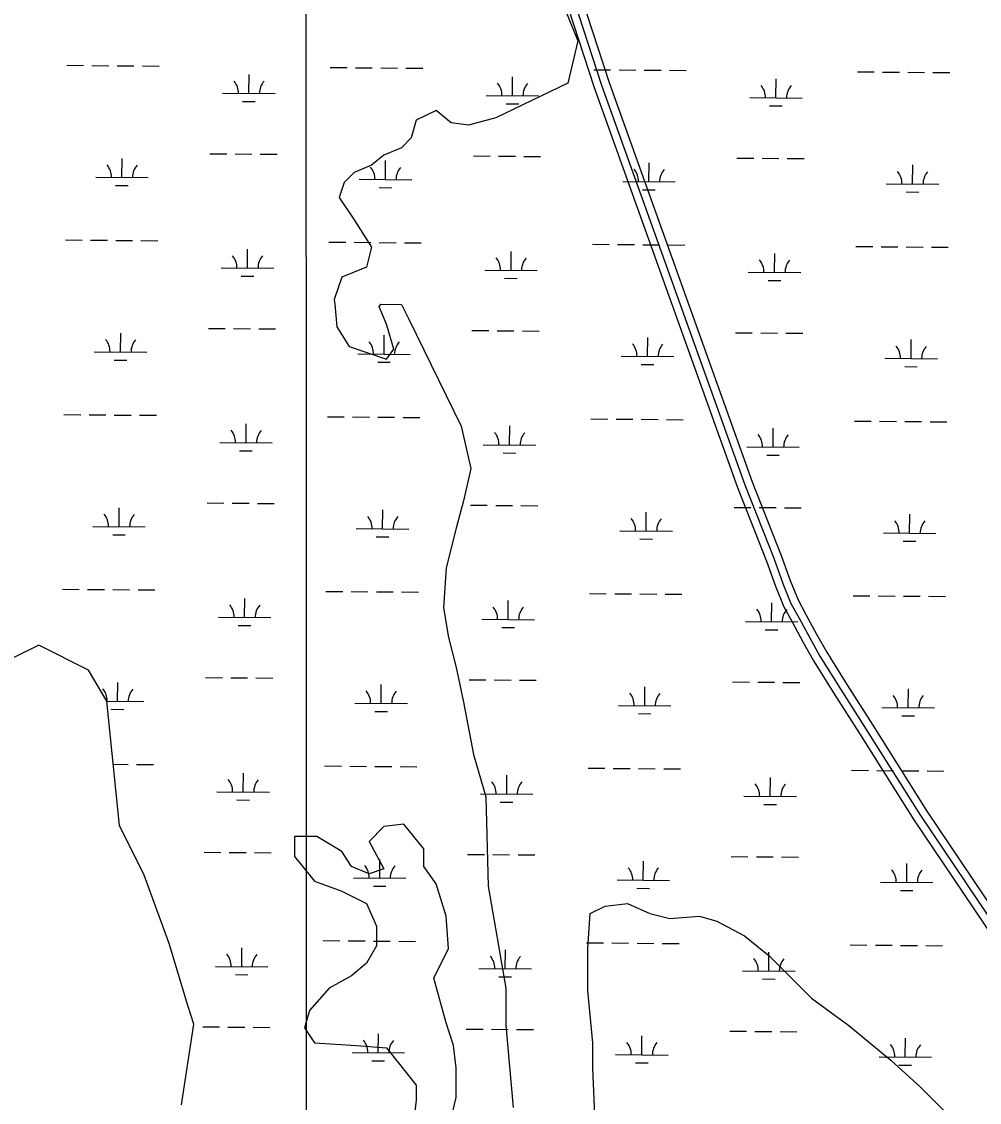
# Model space of a CAD drawing. Extents: x 3271442 to 3309282, y 752266 to 777610.
# Drawn here: x 3290779 to 3292603, y 759680 to 761739 of the extents above; entities that cross this region are included whole.
import ezdxf

# ---------------------------------------------------------------- set-up
doc = ezdxf.new("R2010")
doc.units = 0
for name, color, linetype in [('V-GRID-MAJR', 7, 'Continuous'), ('V-ROAD-CNTR', 7, 'Continuous'), ('V-SITE-VEGE', 7, 'Continuous'), ('V-WETL-SWMP', 7, 'Continuous')]:
    doc.layers.add(name, color=color, linetype=linetype)

msp = doc.modelspace()

# ---------------------------------------------------------------- linework, layer by layer
at = {"layer": 'V-GRID-MAJR'}
msp.add_spline([(3291322.7, 757646.2), (3291320.9, 763704.7), (3291319.2, 769766.6), (3291317.4, 775828.6), (3291317.4, 775832)], degree=3, dxfattribs=at)
at = {"layer": 'V-ROAD-CNTR'}
for points in [[(3291710.2, 762151), (3291884, 761617.6), (3292156.5, 760856.4), (3292211.8, 760716.1), (3292229.3, 760668.3), (3292244.5, 760630.3), (3292259.9, 760602), (3292280.3, 760564.6), (3292299.8, 760529.8), (3292338.4, 760467.9), (3292387.8, 760390.2), (3292491, 760226), (3292641.7, 760002.5), (3292813.1, 759766.6), (3292983.7, 759551.8), (3293204, 759296.3), (3293369.7, 759111.2), (3293474.9, 759003.5), (3293538.2, 758954.1), (3293592, 758926.2), (3293632.5, 758908), (3293657.7, 758906), (3293679.3, 758903.1), (3293711, 758901.8)], [(3291770.8, 762013.5), (3291898.1, 761622.5), (3292170.6, 760861.6), (3292225.8, 760721.4), (3292243.3, 760673.7), (3292258.1, 760636.7), (3292273.1, 760609.2), (3292293.4, 760571.8), (3292312.7, 760537.5), (3292319.9, 760526)], [(3291741.5, 762006.6), (3291869.8, 761612.8), (3292142.5, 760851.1), (3292197.8, 760710.8), (3292215.3, 760662.9), (3292230.9, 760623.9), (3292246.7, 760594.8), (3292267.2, 760557.3), (3292286.9, 760522.2), (3292289, 760518.8)], [(3292289, 760518.8), (3292325.8, 760459.9), (3292375.2, 760382.2), (3292478.4, 760217.8), (3292629.4, 759993.8), (3292801.2, 759757.5), (3292972.1, 759542.2), (3293192.7, 759286.4), (3293358.7, 759101), (3293464.8, 758992.3), (3293530, 758941.5), (3293584.8, 758913)], [(3292319.9, 760526), (3292351.1, 760475.9), (3292400.5, 760398.3), (3292503.5, 760234.2), (3292653.9, 760011.1), (3292825.1, 759775.7), (3292995.2, 759561.3), (3293215.3, 759306.2), (3293380.7, 759121.5), (3293484.9, 759014.7), (3293546.3, 758966.8), (3293598.5, 758939.7), (3293636.3, 758922.7), (3293659.3, 758920.9), (3293680.6, 758918.1), (3293711.6, 758916.8)]]:
    msp.add_lwpolyline(points, dxfattribs=at)
at = {"layer": 'V-SITE-VEGE'}
for points in [[(3291739.2, 761948.4), (3291838.6, 761702), (3291819.7, 761621.5), (3291682.4, 761555.2), (3291630.4, 761541), (3291597.2, 761545.7), (3291568.8, 761569.4), (3291531, 761550.5), (3291521.5, 761517.3), (3291502.6, 761498.3), (3291469.4, 761484.1), (3291445.8, 761465.2), (3291412.6, 761451), (3291393.7, 761432), (3291384.2, 761403.6), (3291412.6, 761361), (3291445.8, 761308.9), (3291436.3, 761271), (3291389, 761252), (3291374.8, 761209.4), (3291375.6, 761200.1), (3291379.5, 761157.3), (3291403.2, 761119.4), (3291474.2, 761095.7), (3291488.4, 761114.6), (3291474.2, 761162), (3291460, 761195.2), (3291463.7, 761200.1), (3291502.6, 761199.9), (3291516.8, 761171.5), (3291616.2, 760967.8), (3291635.1, 760887.3), (3291620.9, 760825.7), (3291606.7, 760773.6), (3291587.8, 760697.8), (3291583, 760622), (3291592.5, 760565.1), (3291606.7, 760508.3), (3291620.9, 760442), (3291639.8, 760342.5), (3291663.5, 760262), (3291668.2, 760091.4), (3291701.4, 759897.2), (3291701.4, 759826.1), (3291715.6, 759669.8)], [(3291592.5, 759627.2), (3291606.7, 759688.8), (3291606.7, 759745.6), (3291602, 759788.2), (3291587.8, 759830.9), (3291564.1, 759916.2), (3291592.5, 759973), (3291587.8, 760034.6), (3291568.8, 760096.2), (3291545.2, 760129.3), (3291545.2, 760162.5), (3291507.3, 760209.9), (3291469.4, 760205.1), (3291441, 760176.7), (3291469.4, 760124.6), (3291441, 760115.1), (3291407.9, 760129.3), (3291389, 760157.7), (3291341.6, 760186.2), (3291299, 760186.2), (3291299, 760148.3), (3291336.9, 760100.9), (3291389, 760082), (3291436.3, 760058.3), (3291455.2, 760015.6)], [(3291871.8, 759641.4), (3291867, 759745.6), (3291867, 759793), (3291857.6, 759892.5), (3291857.6, 759973), (3291862.3, 760039.3), (3291890.7, 760053.5), (3291933.3, 760058.3), (3291975.9, 760039.3), (3292013.8, 760029.8), (3292070.6, 760034.6), (3292103.7, 760025.1), (3292155.8, 759996.7), (3292203.1, 759958.8), (3292283.6, 759878.3), (3292354.6, 759826.1), (3292435, 759759.8), (3292491.8, 759707.7), (3292577, 759622.5)], [(3291455.2, 760015.6), (3291455.2, 759977.7), (3291436.3, 759944.6), (3291407.9, 759920.9), (3291365.3, 759897.2), (3291327.4, 759854.6), (3291318, 759821.4), (3291336.9, 759793), (3291417.4, 759788.2), (3291474.2, 759783.5), (3291531, 759712.5), (3291531, 759684), (3291526.2, 759646.1)]]:
    msp.add_lwpolyline(points, dxfattribs=at)
at = {"layer": 'V-WETL-SWMP'}
for p, q in [((3290865.3, 761655.3), (3290897.3, 761655)), ((3290913.3, 761654.9), (3290945.3, 761654.6)), ((3290961.3, 761654.5), (3290993.3, 761654.2)), ((3291009.3, 761654.1), (3291041.3, 761653.8)), ((3291367.2, 761651.1), (3291399.2, 761650.9)), ((3291415.2, 761650.7), (3291447.2, 761650.5)), ((3291463.2, 761650.3), (3291495.2, 761650.1)), ((3291511.2, 761649.9), (3291543.2, 761649.7)), ((3291869.1, 761647), (3291901.1, 761646.7)), ((3291917.1, 761646.6), (3291949.1, 761646.3)), ((3291965.1, 761646.2), (3291997.1, 761645.9)), ((3292013.1, 761645.8), (3292045.1, 761645.5)), ((3292371, 761642.9), (3292403, 761642.6)), ((3292419, 761642.5), (3292451, 761642.2)), ((3292467, 761642.1), (3292499, 761641.8)), ((3292515, 761641.7), (3292547, 761641.4)), ((3291212.2, 761601.7), (3291212.5, 761637.7)), ((3291714.1, 761597.5), (3291714.4, 761633.5)), ((3292216, 761593.4), (3292216.3, 761629.4)), ((3291162.2, 761602.1), (3291262.2, 761601.3)), ((3291200.1, 761586.3), (3291224.1, 761586.1)), ((3291664.1, 761597.9), (3291764.1, 761597.1)), ((3291702, 761582.2), (3291726, 761582)), ((3292166, 761593.8), (3292266, 761593)), ((3292203.9, 761578.1), (3292227.9, 761577.9)), ((3290970.4, 761441.8), (3290970.7, 761477.8)), ((3291137.9, 761486.8), (3291169.9, 761486.6)), ((3291185.9, 761486.4), (3291217.9, 761486.2)), ((3291233.9, 761486), (3291265.9, 761485.8)), ((3291639.8, 761482.7), (3291671.8, 761482.4)), ((3291687.8, 761482.3), (3291719.8, 761482)), ((3291735.8, 761481.9), (3291767.8, 761481.7)), ((3292141.7, 761478.6), (3292173.7, 761478.3)), ((3292189.7, 761478.2), (3292221.6, 761477.9)), ((3292237.6, 761477.8), (3292269.6, 761477.5)), ((3291472.3, 761437.7), (3291472.6, 761473.7)), ((3291974.2, 761433.5), (3291974.5, 761469.5)), ((3292476.1, 761429.4), (3292476.4, 761465.4)), ((3290920.4, 761442.2), (3291020.4, 761441.4)), ((3291422.3, 761438.1), (3291522.3, 761437.2)), ((3290958.3, 761426.5), (3290982.3, 761426.3)), ((3291460.2, 761422.3), (3291484.2, 761422.1)), ((3291924.2, 761433.9), (3292024.2, 761433.1)), ((3291962.1, 761418.2), (3291986.1, 761418)), ((3292426.1, 761429.8), (3292526.1, 761429)), ((3292464, 761414.1), (3292488, 761413.9)), ((3290862.6, 761322.6), (3290894.6, 761322.3)), ((3290910.6, 761322.2), (3290942.6, 761321.9)), ((3290958.6, 761321.8), (3290990.6, 761321.5)), ((3291006.6, 761321.4), (3291038.6, 761321.1)), ((3291364.5, 761318.5), (3291396.5, 761318.2)), ((3291412.5, 761318.1), (3291444.5, 761317.8)), ((3291460.5, 761317.7), (3291492.5, 761317.4)), ((3291508.5, 761317.3), (3291540.5, 761317)), ((3291866.4, 761314.3), (3291898.4, 761314.1)), ((3291914.4, 761313.9), (3291946.4, 761313.7)), ((3291962.4, 761313.5), (3291994.4, 761313.3)), ((3292010.4, 761313.1), (3292042.4, 761312.9)), ((3291209.5, 761269), (3291209.8, 761305)), ((3291711.4, 761264.9), (3291711.7, 761300.9)), ((3292213.3, 761260.7), (3292213.6, 761296.7)), ((3292368.3, 761310.2), (3292400.3, 761309.9)), ((3292416.3, 761309.8), (3292448.3, 761309.5)), ((3292464.3, 761309.4), (3292496.3, 761309.1)), ((3292512.3, 761309), (3292544.3, 761308.7)), ((3291159.5, 761269.4), (3291259.5, 761268.6)), ((3291197.4, 761253.7), (3291221.4, 761253.5)), ((3291661.4, 761265.3), (3291761.4, 761264.5)), ((3292163.3, 761261.1), (3292263.3, 761260.3)), ((3291699.3, 761249.5), (3291723.2, 761249.3)), ((3292201.1, 761245.4), (3292225.1, 761245.2)), ((3291135.1, 761154.2), (3291167.1, 761153.9)), ((3291183.1, 761153.8), (3291215.1, 761153.5)), ((3291231.1, 761153.4), (3291263.1, 761153.1)), ((3291637, 761150), (3291669, 761149.8)), ((3291685, 761149.6), (3291717, 761149.4)), ((3291733, 761149.3), (3291765, 761149)), ((3290967.7, 761109.1), (3290968, 761145.1)), ((3291469.6, 761105), (3291469.9, 761141)), ((3291971.5, 761100.9), (3291971.8, 761136.9)), ((3292138.9, 761145.9), (3292170.9, 761145.6)), ((3292186.9, 761145.5), (3292218.9, 761145.2)), ((3292234.9, 761145.1), (3292266.9, 761144.9)), ((3292473.4, 761096.7), (3292473.7, 761132.7)), ((3290917.7, 761109.5), (3291017.7, 761108.7)), ((3290955.6, 761093.8), (3290979.6, 761093.6)), ((3291419.6, 761105.4), (3291519.6, 761104.6)), ((3291457.5, 761089.7), (3291481.5, 761089.5)), ((3291921.5, 761101.3), (3292021.5, 761100.4)), ((3291959.3, 761085.5), (3291983.3, 761085.3)), ((3292423.4, 761097.1), (3292523.4, 761096.3)), ((3292461.2, 761081.4), (3292485.2, 761081.2)), ((3290859.9, 760989.9), (3290891.9, 760989.7)), ((3290907.9, 760989.5), (3290939.9, 760989.3)), ((3290955.9, 760989.1), (3290987.9, 760988.9)), ((3291003.9, 760988.8), (3291035.9, 760988.5)), ((3291361.8, 760985.8), (3291393.7, 760985.5)), ((3291409.7, 760985.4), (3291441.7, 760985.1)), ((3291457.7, 760985), (3291489.7, 760984.7)), ((3291505.7, 760984.6), (3291537.7, 760984.4)), ((3291206.7, 760936.3), (3291207, 760972.3)), ((3291708.6, 760932.2), (3291708.9, 760968.2)), ((3291863.6, 760981.7), (3291895.6, 760981.4)), ((3291911.6, 760981.3), (3291943.6, 760981)), ((3291959.6, 760980.9), (3291991.6, 760980.6)), ((3292007.6, 760980.5), (3292039.6, 760980.2)), ((3292210.5, 760928.1), (3292210.8, 760964.1)), ((3292365.5, 760977.5), (3292397.5, 760977.3)), ((3292413.5, 760977.1), (3292445.5, 760976.9)), ((3292461.5, 760976.7), (3292493.5, 760976.5)), ((3292509.5, 760976.3), (3292541.5, 760976.1)), ((3291156.7, 760936.7), (3291256.7, 760935.9)), ((3291194.6, 760921), (3291218.6, 760920.8)), ((3291658.6, 760932.6), (3291758.6, 760931.8)), ((3292160.5, 760928.5), (3292260.5, 760927.7)), ((3291696.5, 760916.9), (3291720.5, 760916.7)), ((3292198.4, 760912.7), (3292222.4, 760912.5)), ((3291132.4, 760821.5), (3291164.4, 760821.2)), ((3291180.4, 760821.1), (3291212.4, 760820.9)), ((3291228.4, 760820.7), (3291260.4, 760820.5)), ((3290964.9, 760776.5), (3290965.2, 760812.5)), ((3291466.8, 760772.3), (3291467.1, 760808.3)), ((3291634.3, 760817.4), (3291666.3, 760817.1)), ((3291682.3, 760817), (3291714.3, 760816.7)), ((3291730.3, 760816.6), (3291762.3, 760816.3)), ((3291968.7, 760768.2), (3291969, 760804.2)), ((3292136.2, 760813.2), (3292168.2, 760813)), ((3292184.2, 760812.8), (3292216.2, 760812.6)), ((3292232.2, 760812.5), (3292264.2, 760812.2)), ((3292470.6, 760764.1), (3292470.9, 760800.1)), ((3290915, 760776.9), (3291014.9, 760776)), ((3290952.8, 760761.1), (3290976.8, 760760.9)), ((3291416.8, 760772.7), (3291516.8, 760771.9)), ((3291454.7, 760757), (3291478.7, 760756.8)), ((3291918.7, 760768.6), (3292018.7, 760767.8)), ((3292420.6, 760764.5), (3292520.6, 760763.6)), ((3291956.6, 760752.9), (3291980.6, 760752.7)), ((3292458.5, 760748.7), (3292482.5, 760748.5)), ((3290857.1, 760657.3), (3290889.1, 760657)), ((3290905.1, 760656.9), (3290937.1, 760656.6)), ((3290953.1, 760656.5), (3290985.1, 760656.2)), ((3291001.1, 760656.1), (3291033.1, 760655.8)), ((3291359, 760653.1), (3291391, 760652.9)), ((3291204, 760603.7), (3291204.3, 760639.7)), ((3291407, 760652.7), (3291439, 760652.5)), ((3291455, 760652.3), (3291487, 760652.1)), ((3291503, 760652), (3291535, 760651.7)), ((3291705.9, 760599.5), (3291706.2, 760635.5)), ((3291860.9, 760649), (3291892.9, 760648.7)), ((3291908.9, 760648.6), (3291940.9, 760648.3)), ((3291956.9, 760648.2), (3291988.9, 760648)), ((3292004.9, 760647.8), (3292036.9, 760647.6)), ((3292362.8, 760644.9), (3292394.8, 760644.6)), ((3292410.8, 760644.5), (3292442.8, 760644.2)), ((3292458.8, 760644.1), (3292490.8, 760643.8)), ((3292506.8, 760643.7), (3292538.8, 760643.4)), ((3292207.8, 760595.4), (3292208.1, 760631.4)), ((3291154, 760604.1), (3291254, 760603.3)), ((3291655.9, 760599.9), (3291755.9, 760599.1)), ((3292157.8, 760595.8), (3292257.8, 760595)), ((3291191.9, 760588.3), (3291215.9, 760588.1)), ((3291693.8, 760584.2), (3291717.8, 760584)), ((3292195.7, 760580.1), (3292219.7, 760579.9)), ((3290811.8, 760550.5), (3290764.5, 760526.9)), ((3290906.5, 760503.2), (3290811.8, 760550.5)), ((3290941.9, 760444), (3290906.5, 760503.2)), ((3291129.7, 760488.8), (3291161.6, 760488.6)), ((3291177.6, 760488.5), (3291209.6, 760488.2)), ((3291225.6, 760488.1), (3291257.6, 760487.8)), ((3290962.2, 760443.8), (3290962.5, 760479.8)), ((3291464.1, 760439.7), (3291464.4, 760475.7)), ((3291631.5, 760484.7), (3291663.5, 760484.5)), ((3291679.5, 760484.3), (3291711.5, 760484.1)), ((3291727.5, 760483.9), (3291759.5, 760483.7)), ((3291966, 760435.5), (3291966.3, 760471.5)), ((3292133.4, 760480.6), (3292165.4, 760480.3)), ((3292181.4, 760480.2), (3292213.4, 760479.9)), ((3292229.4, 760479.8), (3292261.4, 760479.5)), ((3292467.9, 760431.4), (3292468.2, 760467.4)), ((3290965.6, 760207.3), (3290941.9, 760444)), ((3290941.9, 760444), (3291012.2, 760443.4)), ((3290950.1, 760428.5), (3290974.1, 760428.3)), ((3291414.1, 760440.1), (3291514.1, 760439.3)), ((3291916, 760435.9), (3292016, 760435.1)), ((3292417.9, 760431.8), (3292517.9, 760431)), ((3291452, 760424.3), (3291476, 760424.1)), ((3291953.9, 760420.2), (3291977.9, 760420)), ((3292455.8, 760416.1), (3292479.8, 760415.9)), ((3290953.9, 760323.8), (3290982.4, 760323.6)), ((3290998.4, 760323.4), (3291030.4, 760323.2)), ((3291201.3, 760271), (3291201.6, 760307)), ((3291356.3, 760320.5), (3291388.3, 760320.2)), ((3291404.3, 760320.1), (3291436.3, 760319.8)), ((3291452.3, 760319.7), (3291484.3, 760319.4)), ((3291500.3, 760319.3), (3291532.3, 760319)), ((3291703.2, 760266.9), (3291703.5, 760302.9)), ((3291858.2, 760316.3), (3291890.2, 760316.1)), ((3291906.2, 760315.9), (3291938.2, 760315.7)), ((3291954.2, 760315.6), (3291986.2, 760315.3)), ((3292002.2, 760315.2), (3292034.2, 760314.9)), ((3292360.1, 760312.2), (3292392.1, 760311.9)), ((3292408.1, 760311.8), (3292440.1, 760311.5)), ((3292456, 760311.4), (3292488, 760311.2)), ((3292504, 760311), (3292536, 760310.8)), ((3292205, 760262.7), (3292205.3, 760298.7)), ((3291151.3, 760271.4), (3291251.3, 760270.6)), ((3291653.2, 760267.3), (3291753.2, 760266.5)), ((3292155, 760263.2), (3292255, 760262.3)), ((3291189.1, 760255.7), (3291213.1, 760255.5)), ((3291691, 760251.5), (3291715, 760251.3)), ((3292192.9, 760247.4), (3292216.9, 760247.2)), ((3291012.9, 760112.6), (3290965.6, 760207.3)), ((3291126.9, 760156.2), (3291158.9, 760155.9)), ((3291174.9, 760155.8), (3291206.9, 760155.5)), ((3291222.9, 760155.4), (3291254.9, 760155.1)), ((3291461.4, 760107), (3291461.7, 760143)), ((3291628.8, 760152.1), (3291660.8, 760151.8)), ((3291676.8, 760151.7), (3291708.8, 760151.4)), ((3291724.8, 760151.3), (3291756.8, 760151)), ((3291963.3, 760102.9), (3291963.5, 760138.9)), ((3292130.7, 760147.9), (3292162.7, 760147.7)), ((3292178.7, 760147.5), (3292210.7, 760147.3)), ((3292226.7, 760147.1), (3292258.7, 760146.9)), ((3292465.1, 760098.7), (3292465.4, 760134.7)), ((3291060.2, 759982.4), (3291012.9, 760112.6)), ((3291411.4, 760107.4), (3291511.4, 760106.6)), ((3291913.3, 760103.3), (3292013.2, 760102.5)), ((3292415.1, 760099.1), (3292515.1, 760098.3)), ((3291449.2, 760091.7), (3291473.2, 760091.5)), ((3291951.1, 760087.5), (3291975.1, 760087.3)), ((3292453, 760083.4), (3292477, 760083.2)), ((3291095.7, 759864.1), (3291060.2, 759982.4)), ((3291198.5, 759938.3), (3291198.8, 759974.3)), ((3291353.5, 759987.8), (3291385.5, 759987.5)), ((3291401.5, 759987.4), (3291433.5, 759987.2)), ((3291449.5, 759987), (3291481.5, 759986.8)), ((3291497.5, 759986.6), (3291529.5, 759986.4)), ((3291855.4, 759983.7), (3291887.4, 759983.4)), ((3291903.4, 759983.3), (3291935.4, 759983)), ((3291951.4, 759982.9), (3291983.4, 759982.6)), ((3291999.4, 759982.5), (3292031.4, 759982.2)), ((3292357.3, 759979.5), (3292389.3, 759979.3)), ((3292405.3, 759979.1), (3292437.3, 759978.9)), ((3292453.3, 759978.8), (3292485.3, 759978.5)), ((3292501.3, 759978.4), (3292533.3, 759978.1)), ((3291700.4, 759934.2), (3291700.7, 759970.2)), ((3292202.3, 759930.1), (3292202.6, 759966.1)), ((3291148.5, 759938.8), (3291248.5, 759937.9)), ((3291650.4, 759934.6), (3291750.4, 759933.8)), ((3291186.4, 759923), (3291210.4, 759922.8)), ((3291688.3, 759918.9), (3291712.3, 759918.7)), ((3292152.3, 759930.5), (3292252.3, 759929.7)), ((3292190.2, 759914.7), (3292214.2, 759914.5)), ((3291107.5, 759828.6), (3291095.7, 759864.1)), ((3291083.8, 759674.7), (3291107.5, 759828.6)), ((3291124.2, 759823.5), (3291156.2, 759823.3)), ((3291172.2, 759823.1), (3291204.2, 759822.9)), ((3291220.2, 759822.7), (3291252.2, 759822.5)), ((3291458.6, 759774.3), (3291458.9, 759810.3)), ((3291626.1, 759819.4), (3291658.1, 759819.1)), ((3291674.1, 759819), (3291706.1, 759818.7)), ((3291722.1, 759818.6), (3291754.1, 759818.3)), ((3292128, 759815.3), (3292160, 759815)), ((3292176, 759814.9), (3292207.9, 759814.6)), ((3292223.9, 759814.5), (3292255.9, 759814.2)), ((3291960.5, 759770.2), (3291960.8, 759806.2)), ((3292462.4, 759766.1), (3292462.7, 759802.1)), ((3291408.6, 759774.7), (3291508.6, 759773.9)), ((3291910.5, 759770.6), (3292010.5, 759769.8)), ((3291446.5, 759759), (3291470.5, 759758.8)), ((3291948.4, 759754.9), (3291972.4, 759754.7)), ((3292412.4, 759766.5), (3292512.4, 759765.7)), ((3292450.3, 759750.7), (3292474.3, 759750.5))]:
    msp.add_line(p, q, dxfattribs=at)
for centre, start, end in [((3291157, 761602.6), 358.7563, 40.2999), ((3291267.5, 761601.7), 138.7563, 180.2999), ((3291658.9, 761598.5), 358.7563, 40.2999), ((3291769.4, 761597.5), 138.7563, 180.2999), ((3292160.8, 761594.3), 358.7563, 40.2999), ((3292271.3, 761593.4), 138.7563, 180.2999), ((3290915.2, 761442.7), 358.7563, 40.2999), ((3291025.7, 761441.8), 138.7563, 180.2999), ((3291417.1, 761438.6), 358.7563, 40.2999), ((3291527.6, 761437.7), 138.7563, 180.2999), ((3291919, 761434.4), 358.7563, 40.2999), ((3292029.5, 761433.5), 138.7563, 180.2999), ((3292420.9, 761430.3), 358.7563, 40.2999), ((3292531.3, 761429.4), 138.7563, 180.2999), ((3291154.2, 761269.9), 358.7563, 40.2999), ((3291264.7, 761269), 138.7563, 180.2999), ((3291656.1, 761265.8), 358.7563, 40.2999), ((3291766.6, 761264.9), 138.7563, 180.2999), ((3292158, 761261.7), 358.7563, 40.2999), ((3292268.5, 761260.8), 138.7563, 180.2999), ((3290912.5, 761110.1), 358.7563, 40.2999), ((3291022.9, 761109.1), 138.7563, 180.2999), ((3291414.3, 761105.9), 358.7563, 40.2999), ((3291524.8, 761105), 138.7563, 180.2999), ((3291916.2, 761101.8), 358.7563, 40.2999), ((3292026.7, 761100.9), 138.7563, 180.2999), ((3292418.1, 761097.7), 358.7563, 40.2999), ((3292528.6, 761096.7), 138.7563, 180.2999), ((3291151.5, 760937.3), 358.7563, 40.2999), ((3291262, 760936.4), 138.7563, 180.2999), ((3291653.4, 760933.1), 358.7563, 40.2999), ((3291763.9, 760932.2), 138.7563, 180.2999), ((3292155.3, 760929), 358.7563, 40.2999), ((3292265.8, 760928.1), 138.7563, 180.2999), ((3290909.7, 760777.4), 358.7563, 40.2999), ((3291020.2, 760776.5), 138.7563, 180.2999), ((3291411.6, 760773.3), 358.7563, 40.2999), ((3291522.1, 760772.3), 138.7563, 180.2999), ((3291913.5, 760769.1), 358.7563, 40.2999), ((3292024, 760768.2), 138.7563, 180.2999), ((3292415.4, 760765), 358.7563, 40.2999), ((3292525.9, 760764.1), 138.7563, 180.2999), ((3291148.8, 760604.6), 358.7563, 40.2999), ((3291259.3, 760603.7), 138.7563, 180.2999), ((3291650.7, 760600.5), 358.7563, 40.2999), ((3291761.1, 760599.6), 138.7563, 180.2999), ((3292152.6, 760596.3), 358.7563, 40.2999), ((3292263, 760595.4), 138.7563, 180.2999), ((3290907, 760444.7), 358.7563, 40.2999), ((3291017.5, 760443.8), 138.7563, 180.2999), ((3291408.9, 760440.6), 358.7563, 40.2999), ((3291519.3, 760439.7), 138.7563, 180.2999), ((3291910.8, 760436.5), 358.7563, 40.2999), ((3292021.2, 760435.5), 138.7563, 180.2999), ((3292412.6, 760432.3), 358.7563, 40.2999), ((3292523.1, 760431.4), 138.7563, 180.2999), ((3291146, 760271.9), 358.7563, 40.2999), ((3291256.5, 760271), 138.7563, 180.2999), ((3291647.9, 760267.8), 358.7563, 40.2999), ((3291758.4, 760266.9), 138.7563, 180.2999), ((3292149.8, 760263.7), 358.7563, 40.2999), ((3292260.3, 760262.8), 138.7563, 180.2999), ((3291406.1, 760107.9), 358.7563, 40.2999), ((3291516.6, 760107), 138.7563, 180.2999), ((3291908, 760103.8), 358.7563, 40.2999), ((3292018.5, 760102.9), 138.7563, 180.2999), ((3292409.9, 760099.7), 358.7563, 40.2999), ((3292520.4, 760098.8), 138.7563, 180.2999), ((3291143.3, 759939.3), 358.7563, 40.2999), ((3291253.8, 759938.4), 138.7563, 180.2999), ((3291645.2, 759935.1), 358.7563, 40.2999), ((3291755.7, 759934.2), 138.7563, 180.2999), ((3292147.1, 759931), 358.7563, 40.2999), ((3292257.6, 759930.1), 138.7563, 180.2999), ((3291403.4, 759775.3), 358.7563, 40.2999), ((3291513.9, 759774.4), 138.7563, 180.2999), ((3291905.3, 759771.1), 358.7563, 40.2999), ((3292015.8, 759770.2), 138.7563, 180.2999), ((3292407.2, 759767), 358.7563, 40.2999), ((3292517.6, 759766.1), 138.7563, 180.2999)]:
    msp.add_arc(centre, 35.2, start, end, dxfattribs=at)

doc.saveas('drawing.dxf')
